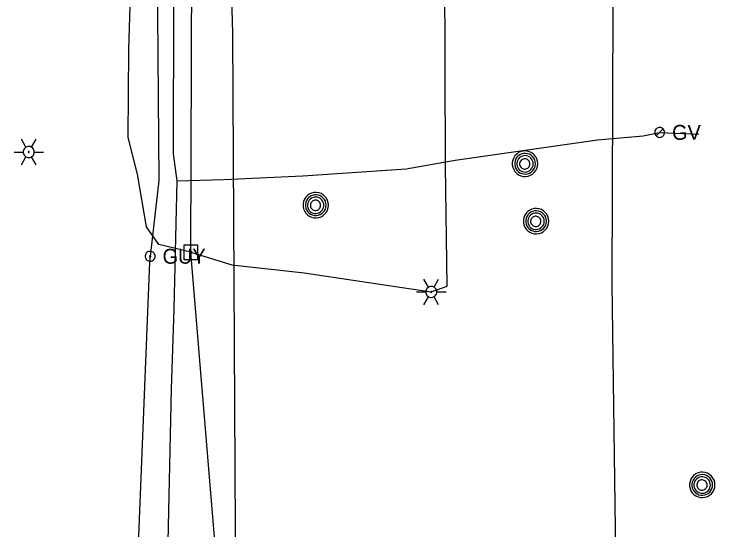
# Model space of a CAD drawing. Extents: x 596028 to 606371, y 330010 to 403088.
# Drawn here: x 601999.6 to 602181, y 368545.3 to 368678.8 of the extents above; entities that cross this region are included whole.
import ezdxf

# ---------------------------------------------------------------- set-up
doc = ezdxf.new("R2010")
doc.units = 0
for name, color, linetype in [('E_LTG', 7, 'Continuous'), ('E_UTL_E_UG', 7, 'Continuous'), ('E_UTL_EGuyWire', 7, 'Continuous'), ('E_UTL_EPowerPole', 7, 'Continuous'), ('E_UTL_G', 7, 'Continuous'), ('E_UTL_G_UG', 7, 'Continuous'), ('E_UTL_MH', 7, 'Continuous'), ('E_UTL_Overhead', 7, 'Continuous'), ('E_UTL_T_UG', 7, 'Continuous'), ('E_UTL_W_UG', 7, 'Continuous')]:
    doc.layers.add(name, color=color, linetype=linetype)

msp = doc.modelspace()

# ---------------------------------------------------------------- linework, layer by layer
at = {"layer": 'E_LTG'}
for points in [[(602002.71, 368644.33), (602001.52, 368646.39)], [(602004.14, 368644.33), (602005.33, 368646.39)], [(602004.85, 368643.09), (602004.83, 368643.36), (602004.75, 368643.62), (602004.63, 368643.86), (602004.46, 368644.08), (602004.25, 368644.26), (602004.02, 368644.39), (602003.76, 368644.48), (602003.49, 368644.52), (602003.22, 368644.51), (602002.96, 368644.44), (602002.71, 368644.33), (602002.49, 368644.17), (602002.3, 368643.98), (602002.16, 368643.75), (602002.05, 368643.49), (602002, 368643.23), (602002, 368642.96), (602002.05, 368642.69), (602002.16, 368642.44), (602002.3, 368642.21), (602002.49, 368642.01), (602002.71, 368641.85), (602002.96, 368641.74), (602003.22, 368641.68), (602003.49, 368641.66), (602003.76, 368641.7), (602004.02, 368641.79), (602004.25, 368641.93), (602004.46, 368642.11), (602004.63, 368642.32), (602004.75, 368642.56), (602004.83, 368642.82), (602004.85, 368643.09)], [(602004.85, 368643.09), (602004.83, 368643.36), (602004.75, 368643.62), (602004.63, 368643.86), (602004.46, 368644.08), (602004.25, 368644.26), (602004.02, 368644.39), (602003.76, 368644.48), (602003.49, 368644.52), (602003.22, 368644.51), (602002.96, 368644.44), (602002.71, 368644.33), (602002.49, 368644.17), (602002.3, 368643.98), (602002.16, 368643.75), (602002.05, 368643.49), (602002, 368643.23), (602002, 368642.96), (602002.05, 368642.69), (602002.16, 368642.44), (602002.3, 368642.21), (602002.49, 368642.01), (602002.71, 368641.85), (602002.96, 368641.74), (602003.22, 368641.68), (602003.49, 368641.66), (602003.76, 368641.7), (602004.02, 368641.79), (602004.25, 368641.93), (602004.46, 368642.11), (602004.63, 368642.32), (602004.75, 368642.56), (602004.83, 368642.82), (602004.85, 368643.09)], [(602004.85, 368643.09), (602004.83, 368643.36), (602004.75, 368643.62), (602004.63, 368643.86), (602004.46, 368644.08), (602004.25, 368644.26), (602004.02, 368644.39), (602003.76, 368644.48), (602003.49, 368644.52), (602003.22, 368644.51), (602002.96, 368644.44), (602002.71, 368644.33), (602002.49, 368644.17), (602002.3, 368643.98), (602002.16, 368643.75), (602002.05, 368643.49), (602002, 368643.23), (602002, 368642.96), (602002.05, 368642.69), (602002.16, 368642.44), (602002.3, 368642.21), (602002.49, 368642.01), (602002.71, 368641.85), (602002.96, 368641.74), (602003.22, 368641.68), (602003.49, 368641.66), (602003.76, 368641.7), (602004.02, 368641.79), (602004.25, 368641.93), (602004.46, 368642.11), (602004.63, 368642.32), (602004.75, 368642.56), (602004.83, 368642.82), (602004.85, 368643.09)], [(601999.62, 368643.09), (602002, 368643.09)], [(602003.55, 368643.09), (602003.54, 368643.11), (602003.54, 368643.14), (602003.53, 368643.16), (602003.51, 368643.17), (602003.5, 368643.19), (602003.48, 368643.2), (602003.45, 368643.21), (602003.43, 368643.21), (602003.41, 368643.21), (602003.39, 368643.2), (602003.37, 368643.19), (602003.35, 368643.18), (602003.33, 368643.17), (602003.32, 368643.15), (602003.31, 368643.13), (602003.31, 368643.1), (602003.31, 368643.08), (602003.31, 368643.06), (602003.32, 368643.04), (602003.33, 368643.02), (602003.35, 368643), (602003.37, 368642.99), (602003.39, 368642.98), (602003.41, 368642.97), (602003.43, 368642.97), (602003.45, 368642.98), (602003.48, 368642.98), (602003.5, 368642.99), (602003.51, 368643.01), (602003.53, 368643.03), (602003.54, 368643.05), (602003.54, 368643.07), (602003.55, 368643.09)], [(602004.85, 368643.09), (602007.24, 368643.09)], [(602001.52, 368639.79), (602002.71, 368641.85)], [(602005.33, 368639.79), (602004.14, 368641.85)], [(602106.86, 368608.13), (602105.67, 368610.2)], [(602108.29, 368608.13), (602109.48, 368610.2)], [(602109, 368606.9), (602108.98, 368607.17), (602108.9, 368607.43), (602108.77, 368607.67), (602108.61, 368607.88), (602108.4, 368608.06), (602108.17, 368608.2), (602107.91, 368608.28), (602107.64, 368608.32), (602107.37, 368608.31), (602107.11, 368608.25), (602106.86, 368608.13), (602106.64, 368607.98), (602106.45, 368607.78), (602106.3, 368607.55), (602106.2, 368607.3), (602106.15, 368607.03), (602106.15, 368606.76), (602106.2, 368606.49), (602106.3, 368606.24), (602106.45, 368606.01), (602106.64, 368605.82), (602106.86, 368605.66), (602107.11, 368605.55), (602107.37, 368605.48), (602107.64, 368605.47), (602107.91, 368605.51), (602108.17, 368605.6), (602108.4, 368605.73), (602108.61, 368605.91), (602108.77, 368606.12), (602108.9, 368606.36), (602108.98, 368606.63), (602109, 368606.9)], [(602109, 368606.9), (602108.98, 368607.17), (602108.9, 368607.43), (602108.77, 368607.67), (602108.61, 368607.88), (602108.4, 368608.06), (602108.17, 368608.2), (602107.91, 368608.28), (602107.64, 368608.32), (602107.37, 368608.31), (602107.11, 368608.25), (602106.86, 368608.13), (602106.64, 368607.98), (602106.45, 368607.78), (602106.3, 368607.55), (602106.2, 368607.3), (602106.15, 368607.03), (602106.15, 368606.76), (602106.2, 368606.49), (602106.3, 368606.24), (602106.45, 368606.01), (602106.64, 368605.82), (602106.86, 368605.66), (602107.11, 368605.55), (602107.37, 368605.48), (602107.64, 368605.47), (602107.91, 368605.51), (602108.17, 368605.6), (602108.4, 368605.73), (602108.61, 368605.91), (602108.77, 368606.12), (602108.9, 368606.36), (602108.98, 368606.63), (602109, 368606.9)], [(602109, 368606.9), (602108.98, 368607.17), (602108.9, 368607.43), (602108.77, 368607.67), (602108.61, 368607.88), (602108.4, 368608.06), (602108.17, 368608.2), (602107.91, 368608.28), (602107.64, 368608.32), (602107.37, 368608.31), (602107.11, 368608.25), (602106.86, 368608.13), (602106.64, 368607.98), (602106.45, 368607.78), (602106.3, 368607.55), (602106.2, 368607.3), (602106.15, 368607.03), (602106.15, 368606.76), (602106.2, 368606.49), (602106.3, 368606.24), (602106.45, 368606.01), (602106.64, 368605.82), (602106.86, 368605.66), (602107.11, 368605.55), (602107.37, 368605.48), (602107.64, 368605.47), (602107.91, 368605.51), (602108.17, 368605.6), (602108.4, 368605.73), (602108.61, 368605.91), (602108.77, 368606.12), (602108.9, 368606.36), (602108.98, 368606.63), (602109, 368606.9)], [(602103.76, 368606.9), (602106.14, 368606.9)], [(602107.69, 368606.9), (602107.69, 368606.92), (602107.68, 368606.94), (602107.67, 368606.96), (602107.66, 368606.98), (602107.64, 368606.99), (602107.62, 368607), (602107.6, 368607.01), (602107.58, 368607.01), (602107.56, 368607.01), (602107.53, 368607.01), (602107.51, 368607), (602107.49, 368606.99), (602107.48, 368606.97), (602107.47, 368606.95), (602107.46, 368606.93), (602107.45, 368606.91), (602107.45, 368606.88), (602107.46, 368606.86), (602107.47, 368606.84), (602107.48, 368606.82), (602107.49, 368606.81), (602107.51, 368606.79), (602107.53, 368606.78), (602107.56, 368606.78), (602107.58, 368606.78), (602107.6, 368606.78), (602107.62, 368606.79), (602107.64, 368606.8), (602107.66, 368606.81), (602107.67, 368606.83), (602107.68, 368606.85), (602107.69, 368606.87), (602107.69, 368606.9)], [(602109, 368606.9), (602111.38, 368606.9)], [(602105.67, 368603.6), (602106.86, 368605.66)], [(602109.48, 368603.6), (602108.29, 368605.66)]]:
    msp.add_lwpolyline(points, dxfattribs=at)
at = {"layer": 'E_UTL_E_UG'}
for points in [[(602036.4, 368128.48), (602036.06, 368184.31), (602035.9, 368268.45), (602035.28, 368327.99), (602034.44, 368347.59), (602034.75, 368377.79), (602035.59, 368442.38), (602036.65, 368479.27), (602031.91, 368543.82), (602034.75, 368614.57), (602037.21, 368635.74), (602036.61, 368700.61), (602038.77, 368763.95), (602037.38, 368833.78), (602037.44, 368907.4), (602038.32, 368957.12), (602039.31, 369034.73)], [(602045.39, 368617.17), (602055.95, 368613.91), (602074.7, 368611.8), (602107.57, 368606.9), (602111.72, 368608.42), (602111.23, 368639.49), (602111.03, 368716.06), (602109.57, 368721.04), (602109.48, 368722.06), (602109.49, 368722.96), (602107.84, 368748.94), (602103.15, 368807.3), (602097.74, 368881.28), (602093.9, 368942.51), (602093.9, 368943.33)], [(602045.39, 368617.17), (602037.05, 368619.2), (602033.89, 368623.75), (602031.55, 368637.34), (602029.15, 368646.88), (602029.36, 368669.59), (602030.16, 368697.93), (602027.82, 368704.53)]]:
    msp.add_lwpolyline(points, dxfattribs=at)
at = {"layer": 'E_UTL_EGuyWire'}
for points in [[(602036.12, 368616.13), (602036.1, 368616.37), (602036.03, 368616.6), (602035.91, 368616.82), (602035.76, 368617.01), (602035.58, 368617.17), (602035.37, 368617.3), (602035.14, 368617.37), (602034.9, 368617.41), (602034.65, 368617.4), (602034.42, 368617.34), (602034.19, 368617.24), (602033.99, 368617.1), (602033.83, 368616.92), (602033.69, 368616.72), (602033.6, 368616.49), (602033.56, 368616.25), (602033.56, 368616.01), (602033.6, 368615.77), (602033.69, 368615.54), (602033.83, 368615.33), (602033.99, 368615.16), (602034.19, 368615.02), (602034.42, 368614.92), (602034.65, 368614.86), (602034.9, 368614.85), (602035.14, 368614.88), (602035.37, 368614.96), (602035.58, 368615.08), (602035.76, 368615.24), (602035.91, 368615.43), (602036.03, 368615.65), (602036.1, 368615.88), (602036.12, 368616.13)], [(602035, 368616.13), (602034.99, 368616.16), (602034.98, 368616.19), (602034.97, 368616.21), (602034.95, 368616.24), (602034.93, 368616.26), (602034.9, 368616.27), (602034.87, 368616.28), (602034.84, 368616.29), (602034.81, 368616.29), (602034.78, 368616.28), (602034.75, 368616.27), (602034.73, 368616.25), (602034.71, 368616.23), (602034.69, 368616.2), (602034.68, 368616.17), (602034.68, 368616.14), (602034.68, 368616.11), (602034.68, 368616.08), (602034.69, 368616.05), (602034.71, 368616.03), (602034.73, 368616.01), (602034.75, 368615.99), (602034.78, 368615.98), (602034.81, 368615.97), (602034.84, 368615.97), (602034.87, 368615.97), (602034.9, 368615.98), (602034.93, 368616), (602034.95, 368616.02), (602034.97, 368616.04), (602034.98, 368616.07), (602034.99, 368616.1), (602035, 368616.13)]]:
    msp.add_lwpolyline(points, dxfattribs=at)
at = {"layer": 'E_UTL_EPowerPole'}
for points in [[(602045.36, 368619.02), (602045.36, 368621.92)], [(602047.2, 368619.02), (602043.52, 368619.02)], [(602043.52, 368619.02), (602043.52, 368615.32)], [(602047.2, 368615.32), (602047.2, 368619.02)], [(602045.63, 368617.17), (602045.63, 368617.22), (602045.61, 368617.26), (602045.59, 368617.3), (602045.56, 368617.34), (602045.53, 368617.37), (602045.49, 368617.39), (602045.45, 368617.41), (602045.4, 368617.41), (602045.36, 368617.41), (602045.31, 368617.4), (602045.27, 368617.38), (602045.24, 368617.35), (602045.2, 368617.32), (602045.18, 368617.28), (602045.16, 368617.24), (602045.15, 368617.2), (602045.15, 368617.15), (602045.16, 368617.11), (602045.18, 368617.06), (602045.2, 368617.03), (602045.24, 368616.99), (602045.27, 368616.97), (602045.31, 368616.95), (602045.36, 368616.94), (602045.4, 368616.94), (602045.45, 368616.94), (602045.49, 368616.96), (602045.53, 368616.98), (602045.56, 368617.01), (602045.59, 368617.04), (602045.61, 368617.08), (602045.63, 368617.13), (602045.63, 368617.17)], [(602043.52, 368615.32), (602047.2, 368615.32)]]:
    msp.add_lwpolyline(points, dxfattribs=at)
at = {"layer": 'E_UTL_G'}
for points in [[(602167.94, 368648.17), (602167.92, 368648.42), (602167.85, 368648.65), (602167.74, 368648.87), (602167.59, 368649.06), (602167.41, 368649.22), (602167.19, 368649.34), (602166.96, 368649.42), (602166.72, 368649.46), (602166.48, 368649.44), (602166.24, 368649.39), (602166.02, 368649.29), (602165.82, 368649.14), (602165.65, 368648.97), (602165.52, 368648.76), (602165.43, 368648.54), (602165.38, 368648.3), (602165.38, 368648.05), (602165.43, 368647.81), (602165.52, 368647.59), (602165.65, 368647.38), (602165.82, 368647.2), (602166.02, 368647.06), (602166.24, 368646.96), (602166.48, 368646.9), (602166.72, 368646.89), (602166.96, 368646.93), (602167.19, 368647.01), (602167.41, 368647.13), (602167.59, 368647.29), (602167.74, 368647.48), (602167.85, 368647.7), (602167.92, 368647.93), (602167.94, 368648.17)], [(602165.75, 368647.27), (602167.57, 368649.08)]]:
    msp.add_lwpolyline(points, dxfattribs=at)
at = {"layer": 'E_UTL_G_UG'}
for points in [[(602039.52, 368542.31), (602040.38, 368581.78), (602041.06, 368602.54), (602041.8, 368635.67), (602040.91, 368642.65), (602040.95, 368681.4), (602042.41, 368709.93), (602043.11, 368733.16), (602043.03, 368769.04), (602042.65, 368811.55), (602042.41, 368862.76), (602043.13, 368898.34), (602043.05, 368958.08), (602041.79, 369007.09)], [(602041.8, 368635.67), (602053.93, 368636.01), (602074.33, 368636.93), (602101.06, 368638.73), (602113.77, 368640.96), (602150.58, 368646.23), (602162.42, 368647.27), (602166.66, 368648.17), (602176.81, 368647.72)]]:
    msp.add_lwpolyline(points, dxfattribs=at)
at = {"layer": 'E_UTL_MH'}
for points in [[(602135.13, 368640.07), (602135.07, 368640.69), (602134.89, 368641.29), (602134.6, 368641.85), (602134.21, 368642.35), (602133.74, 368642.76), (602133.2, 368643.07), (602132.6, 368643.27), (602131.98, 368643.36), (602131.36, 368643.33), (602130.75, 368643.19), (602130.18, 368642.93), (602129.67, 368642.56), (602129.23, 368642.11), (602128.89, 368641.58), (602128.66, 368641), (602128.54, 368640.38), (602128.54, 368639.75), (602128.66, 368639.14), (602128.89, 368638.56), (602129.23, 368638.03), (602129.67, 368637.57), (602130.18, 368637.21), (602130.75, 368636.95), (602131.36, 368636.8), (602131.98, 368636.77), (602132.6, 368636.86), (602133.2, 368637.07), (602133.74, 368637.38), (602134.21, 368637.79), (602134.6, 368638.28), (602134.89, 368638.84), (602135.07, 368639.44), (602135.13, 368640.07)], [(602134.51, 368640.06), (602134.46, 368640.57), (602134.32, 368641.06), (602134.09, 368641.51), (602133.77, 368641.91), (602133.39, 368642.24), (602132.95, 368642.5), (602132.47, 368642.66), (602131.96, 368642.74), (602131.45, 368642.71), (602130.96, 368642.59), (602130.5, 368642.38), (602130.08, 368642.09), (602129.73, 368641.72), (602129.46, 368641.29), (602129.27, 368640.82), (602129.17, 368640.32), (602129.17, 368639.81), (602129.27, 368639.31), (602129.46, 368638.84), (602129.73, 368638.41), (602130.08, 368638.04), (602130.5, 368637.75), (602130.96, 368637.53), (602131.45, 368637.41), (602131.96, 368637.39), (602132.47, 368637.46), (602132.95, 368637.63), (602133.39, 368637.88), (602133.77, 368638.22), (602134.09, 368638.62), (602134.32, 368639.07), (602134.46, 368639.56), (602134.51, 368640.06)], [(602133.95, 368640.03), (602133.91, 368640.44), (602133.8, 368640.83), (602133.61, 368641.19), (602133.36, 368641.5), (602133.05, 368641.77), (602132.7, 368641.97), (602132.32, 368642.1), (602131.92, 368642.16), (602131.52, 368642.14), (602131.12, 368642.05), (602130.75, 368641.88), (602130.42, 368641.64), (602130.15, 368641.35), (602129.93, 368641.01), (602129.78, 368640.63), (602129.7, 368640.24), (602129.7, 368639.83), (602129.78, 368639.44), (602129.93, 368639.06), (602130.15, 368638.72), (602130.42, 368638.43), (602130.75, 368638.19), (602131.12, 368638.02), (602131.52, 368637.93), (602131.92, 368637.91), (602132.32, 368637.97), (602132.7, 368638.1), (602133.05, 368638.3), (602133.36, 368638.57), (602133.61, 368638.88), (602133.8, 368639.24), (602133.91, 368639.63), (602133.95, 368640.03)], [(602133.09, 368640.02), (602133.07, 368640.27), (602133, 368640.51), (602132.88, 368640.74), (602132.72, 368640.94), (602132.53, 368641.1), (602132.31, 368641.23), (602132.07, 368641.31), (602131.82, 368641.35), (602131.57, 368641.34), (602131.32, 368641.28), (602131.09, 368641.17), (602130.89, 368641.03), (602130.71, 368640.84), (602130.58, 368640.63), (602130.48, 368640.39), (602130.43, 368640.15), (602130.43, 368639.89), (602130.48, 368639.64), (602130.58, 368639.41), (602130.71, 368639.2), (602130.89, 368639.01), (602131.09, 368638.87), (602131.32, 368638.76), (602131.57, 368638.7), (602131.82, 368638.69), (602132.07, 368638.73), (602132.31, 368638.81), (602132.53, 368638.93), (602132.72, 368639.1), (602132.88, 368639.3), (602133, 368639.52), (602133.07, 368639.77), (602133.09, 368640.02)], [(602080.97, 368629.35), (602080.91, 368629.97), (602080.74, 368630.58), (602080.45, 368631.13), (602080.06, 368631.63), (602079.59, 368632.04), (602079.04, 368632.35), (602078.45, 368632.56), (602077.83, 368632.65), (602077.2, 368632.62), (602076.59, 368632.47), (602076.02, 368632.21), (602075.51, 368631.84), (602075.08, 368631.39), (602074.74, 368630.86), (602074.51, 368630.28), (602074.39, 368629.66), (602074.39, 368629.04), (602074.51, 368628.42), (602074.74, 368627.84), (602075.08, 368627.31), (602075.51, 368626.86), (602076.02, 368626.49), (602076.59, 368626.23), (602077.2, 368626.08), (602077.83, 368626.05), (602078.45, 368626.14), (602079.04, 368626.35), (602079.59, 368626.66), (602080.06, 368627.07), (602080.45, 368627.57), (602080.74, 368628.12), (602080.91, 368628.73), (602080.97, 368629.35)], [(602080.36, 368629.35), (602080.31, 368629.85), (602080.17, 368630.34), (602079.93, 368630.79), (602079.62, 368631.19), (602079.23, 368631.53), (602078.79, 368631.78), (602078.31, 368631.95), (602077.81, 368632.02), (602077.3, 368632), (602076.8, 368631.88), (602076.34, 368631.66), (602075.93, 368631.37), (602075.58, 368631), (602075.3, 368630.57), (602075.11, 368630.1), (602075.02, 368629.6), (602075.02, 368629.09), (602075.11, 368628.59), (602075.3, 368628.12), (602075.58, 368627.69), (602075.93, 368627.32), (602076.34, 368627.03), (602076.8, 368626.82), (602077.3, 368626.7), (602077.81, 368626.67), (602078.31, 368626.74), (602078.79, 368626.91), (602079.23, 368627.17), (602079.62, 368627.5), (602079.93, 368627.9), (602080.17, 368628.35), (602080.31, 368628.84), (602080.36, 368629.35)], [(602079.79, 368629.32), (602079.76, 368629.72), (602079.64, 368630.11), (602079.46, 368630.47), (602079.21, 368630.79), (602078.9, 368631.05), (602078.55, 368631.25), (602078.17, 368631.39), (602077.77, 368631.44), (602077.36, 368631.42), (602076.97, 368631.33), (602076.6, 368631.16), (602076.27, 368630.93), (602075.99, 368630.63), (602075.77, 368630.29), (602075.62, 368629.92), (602075.55, 368629.52), (602075.55, 368629.11), (602075.62, 368628.72), (602075.77, 368628.34), (602075.99, 368628), (602076.27, 368627.71), (602076.6, 368627.47), (602076.97, 368627.3), (602077.36, 368627.21), (602077.77, 368627.19), (602078.17, 368627.25), (602078.55, 368627.38), (602078.9, 368627.58), (602079.21, 368627.85), (602079.46, 368628.17), (602079.64, 368628.53), (602079.76, 368628.91), (602079.79, 368629.32)], [(602078.94, 368629.3), (602078.91, 368629.55), (602078.84, 368629.8), (602078.73, 368630.02), (602078.57, 368630.22), (602078.38, 368630.39), (602078.16, 368630.51), (602077.92, 368630.6), (602077.67, 368630.63), (602077.42, 368630.62), (602077.17, 368630.56), (602076.94, 368630.46), (602076.73, 368630.31), (602076.56, 368630.12), (602076.42, 368629.91), (602076.33, 368629.68), (602076.28, 368629.43), (602076.28, 368629.17), (602076.33, 368628.93), (602076.42, 368628.69), (602076.56, 368628.48), (602076.73, 368628.29), (602076.94, 368628.15), (602077.17, 368628.04), (602077.42, 368627.98), (602077.67, 368627.97), (602077.92, 368628.01), (602078.16, 368628.09), (602078.38, 368628.22), (602078.57, 368628.38), (602078.73, 368628.58), (602078.84, 368628.81), (602078.91, 368629.05), (602078.94, 368629.3)], [(602137.98, 368625.21), (602137.92, 368625.83), (602137.74, 368626.43), (602137.45, 368626.99), (602137.06, 368627.48), (602136.59, 368627.89), (602136.05, 368628.21), (602135.45, 368628.41), (602134.83, 368628.5), (602134.21, 368628.47), (602133.6, 368628.32), (602133.03, 368628.06), (602132.52, 368627.7), (602132.08, 368627.25), (602131.74, 368626.72), (602131.51, 368626.14), (602131.39, 368625.52), (602131.39, 368624.89), (602131.51, 368624.28), (602131.74, 368623.69), (602132.08, 368623.17), (602132.52, 368622.71), (602133.03, 368622.35), (602133.6, 368622.09), (602134.21, 368621.94), (602134.83, 368621.91), (602135.45, 368622), (602136.05, 368622.2), (602136.59, 368622.52), (602137.06, 368622.93), (602137.45, 368623.42), (602137.74, 368623.98), (602137.92, 368624.58), (602137.98, 368625.21)], [(602137.36, 368625.2), (602137.31, 368625.71), (602137.17, 368626.2), (602136.94, 368626.65), (602136.62, 368627.05), (602136.24, 368627.38), (602135.8, 368627.64), (602135.32, 368627.8), (602134.81, 368627.88), (602134.3, 368627.85), (602133.81, 368627.73), (602133.35, 368627.52), (602132.93, 368627.22), (602132.58, 368626.86), (602132.31, 368626.43), (602132.12, 368625.96), (602132.02, 368625.46), (602132.02, 368624.95), (602132.12, 368624.45), (602132.31, 368623.97), (602132.58, 368623.55), (602132.93, 368623.18), (602133.35, 368622.88), (602133.81, 368622.67), (602134.3, 368622.55), (602134.81, 368622.53), (602135.32, 368622.6), (602135.8, 368622.77), (602136.24, 368623.02), (602136.62, 368623.35), (602136.94, 368623.75), (602137.17, 368624.21), (602137.31, 368624.69), (602137.36, 368625.2)], [(602136.8, 368625.17), (602136.76, 368625.58), (602136.65, 368625.96), (602136.46, 368626.32), (602136.21, 368626.64), (602135.9, 368626.91), (602135.55, 368627.11), (602135.17, 368627.24), (602134.77, 368627.3), (602134.37, 368627.28), (602133.97, 368627.18), (602133.6, 368627.02), (602133.27, 368626.78), (602133, 368626.49), (602132.78, 368626.15), (602132.63, 368625.77), (602132.55, 368625.38), (602132.55, 368624.97), (602132.63, 368624.57), (602132.78, 368624.2), (602133, 368623.86), (602133.27, 368623.56), (602133.6, 368623.33), (602133.97, 368623.16), (602134.37, 368623.07), (602134.77, 368623.05), (602135.17, 368623.1), (602135.55, 368623.24), (602135.9, 368623.44), (602136.21, 368623.7), (602136.46, 368624.02), (602136.65, 368624.38), (602136.76, 368624.77), (602136.8, 368625.17)], [(602135.94, 368625.16), (602135.92, 368625.41), (602135.85, 368625.65), (602135.73, 368625.88), (602135.57, 368626.08), (602135.38, 368626.24), (602135.16, 368626.37), (602134.92, 368626.45), (602134.67, 368626.49), (602134.42, 368626.48), (602134.17, 368626.42), (602133.94, 368626.31), (602133.74, 368626.16), (602133.56, 368625.98), (602133.43, 368625.77), (602133.33, 368625.53), (602133.28, 368625.28), (602133.28, 368625.03), (602133.33, 368624.78), (602133.43, 368624.55), (602133.56, 368624.33), (602133.74, 368624.15), (602133.94, 368624), (602134.17, 368623.9), (602134.42, 368623.84), (602134.67, 368623.83), (602134.92, 368623.86), (602135.16, 368623.95), (602135.38, 368624.07), (602135.57, 368624.24), (602135.73, 368624.44), (602135.85, 368624.66), (602135.92, 368624.91), (602135.94, 368625.16)], [(602180.97, 368556.98), (602180.91, 368557.6), (602180.74, 368558.2), (602180.45, 368558.76), (602180.06, 368559.25), (602179.59, 368559.66), (602179.04, 368559.98), (602178.45, 368560.18), (602177.83, 368560.27), (602177.2, 368560.24), (602176.59, 368560.09), (602176.02, 368559.83), (602175.51, 368559.47), (602175.08, 368559.01), (602174.74, 368558.49), (602174.51, 368557.9), (602174.39, 368557.29), (602174.39, 368556.66), (602174.51, 368556.05), (602174.74, 368555.46), (602175.08, 368554.94), (602175.51, 368554.48), (602176.02, 368554.12), (602176.59, 368553.86), (602177.2, 368553.71), (602177.83, 368553.68), (602178.45, 368553.77), (602179.04, 368553.97), (602179.59, 368554.29), (602180.06, 368554.7), (602180.45, 368555.19), (602180.74, 368555.75), (602180.91, 368556.35), (602180.97, 368556.98)], [(602180.36, 368556.97), (602180.31, 368557.48), (602180.16, 368557.97), (602179.93, 368558.42), (602179.62, 368558.82), (602179.23, 368559.15), (602178.79, 368559.41), (602178.31, 368559.57), (602177.81, 368559.64), (602177.3, 368559.62), (602176.8, 368559.5), (602176.34, 368559.29), (602175.93, 368558.99), (602175.58, 368558.63), (602175.3, 368558.2), (602175.11, 368557.72), (602175.01, 368557.23), (602175.01, 368556.72), (602175.11, 368556.22), (602175.3, 368555.74), (602175.58, 368555.32), (602175.93, 368554.95), (602176.34, 368554.65), (602176.8, 368554.44), (602177.3, 368554.32), (602177.81, 368554.3), (602178.31, 368554.37), (602178.79, 368554.54), (602179.23, 368554.79), (602179.62, 368555.12), (602179.93, 368555.52), (602180.16, 368555.98), (602180.31, 368556.46), (602180.36, 368556.97)], [(602179.79, 368556.94), (602179.75, 368557.34), (602179.64, 368557.73), (602179.45, 368558.09), (602179.2, 368558.41), (602178.9, 368558.68), (602178.55, 368558.88), (602178.17, 368559.01), (602177.77, 368559.07), (602177.36, 368559.05), (602176.97, 368558.95), (602176.6, 368558.79), (602176.27, 368558.55), (602175.99, 368558.26), (602175.77, 368557.92), (602175.62, 368557.54), (602175.54, 368557.14), (602175.54, 368556.74), (602175.62, 368556.34), (602175.77, 368555.97), (602175.99, 368555.63), (602176.27, 368555.33), (602176.6, 368555.1), (602176.97, 368554.93), (602177.36, 368554.83), (602177.77, 368554.82), (602178.17, 368554.87), (602178.55, 368555.01), (602178.9, 368555.21), (602179.2, 368555.47), (602179.45, 368555.79), (602179.64, 368556.15), (602179.75, 368556.54), (602179.79, 368556.94)], [(602178.94, 368556.93), (602178.91, 368557.18), (602178.84, 368557.42), (602178.73, 368557.65), (602178.57, 368557.85), (602178.38, 368558.01), (602178.16, 368558.14), (602177.92, 368558.22), (602177.67, 368558.26), (602177.42, 368558.25), (602177.17, 368558.19), (602176.94, 368558.08), (602176.73, 368557.93), (602176.56, 368557.75), (602176.42, 368557.54), (602176.33, 368557.3), (602176.28, 368557.05), (602176.28, 368556.8), (602176.33, 368556.55), (602176.42, 368556.32), (602176.56, 368556.1), (602176.73, 368555.92), (602176.94, 368555.77), (602177.17, 368555.67), (602177.42, 368555.61), (602177.67, 368555.6), (602177.92, 368555.63), (602178.16, 368555.72), (602178.38, 368555.84), (602178.57, 368556.01), (602178.73, 368556.21), (602178.84, 368556.43), (602178.91, 368556.67), (602178.94, 368556.93)]]:
    msp.add_lwpolyline(points, dxfattribs=at)
at = {"layer": 'E_UTL_Overhead'}
msp.add_lwpolyline([(602046.65, 367600.38), (602051.29, 367697.52), (602053.8, 367901.24), (602051.89, 368080.89), (602055.16, 368276.21), (602053.08, 368301.06), (602057.62, 368469.75), (602045.39, 368617.17), (602046.06, 368815.09), (602047.67, 369060.69), (602047.72, 369211.87), (602048.36, 369250.01), (602048.54, 369288.25), (602049.4, 369442.5), (602049.76, 369613.32), (602051.08, 369789.61), (602050.68, 369965.17), (602051.62, 370141.89), (602052.51, 370286.68), (602048.38, 370407.21)], dxfattribs=at)
at = {"layer": 'E_UTL_T_UG'}
msp.add_lwpolyline([(602051.34, 368009.14), (602051.89, 368080.89), (602055.36, 368086.98), (602053.17, 368186.65), (602052.96, 368247.29), (602057.14, 368287.65), (602056.92, 368311.6), (602057.26, 368326.5), (602055.41, 368414.65), (602056.51, 368455.04), (602056.73, 368477.07), (602056.88, 368545.29), (602056.27, 368673.81), (602055.65, 368695.47), (602057.54, 368813.47), (602059, 368959.42), (602058.48, 369087.55)], dxfattribs=at)
at = {"layer": 'E_UTL_W_UG'}
msp.add_lwpolyline([(602152.27, 367596.21), (602153.25, 367736.28), (602154.14, 367843.75), (602155.2, 367981.06), (602156.64, 368132.29), (602156.41, 368137.78), (602158.61, 368205.69), (602157.53, 368347.32), (602155.12, 368429.53), (602155.41, 368532.9), (602154.38, 368609.08), (602154.74, 368704.54), (602156.55, 368761.07), (602147.24, 368774.1), (602120.84, 368800.75), (602119.9, 368876.94), (602120.47, 368957.7), (602119.8, 369029.35)], dxfattribs=at)

# ---------------------------------------------------------------- texts
at = {"layer": 'E_UTL_EGuyWire'}
msp.add_text('GUY', height=3.85, dxfattribs=at).set_placement((602038.04, 368614.2))
at = {"layer": 'E_UTL_G'}
msp.add_text('GV', height=3.85, dxfattribs=at).set_placement((602169.87, 368646.25))

doc.saveas('drawing.dxf')
